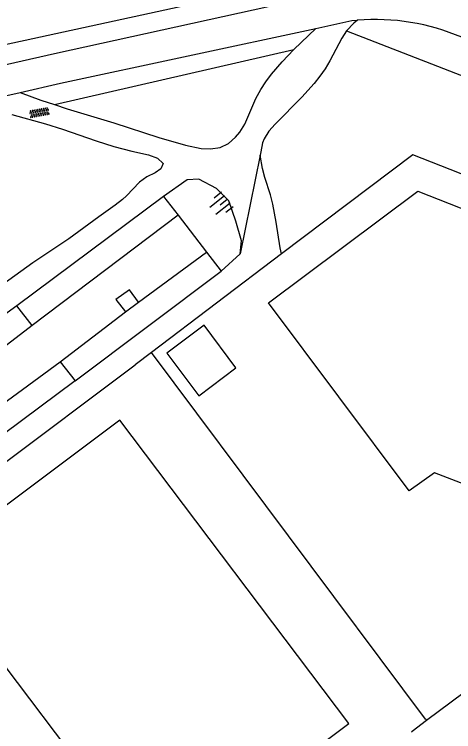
# Model space of a CAD drawing. Extents: x 130998 to 133001, y 398999 to 403002.
# Drawn here: x 131797.4 to 131844.9, y 400493.6 to 400571.1 of the extents above; entities that cross this region are included whole.
import ezdxf

# ---------------------------------------------------------------- set-up
doc = ezdxf.new("R2010")
doc.units = 0
for name, color, linetype in [('gg-afsc-hekwerk', 7, 'Continuous'), ('gg-bbg-hoofdgebouw', 7, 'Continuous'), ('gg-bbg-luifel en loopbrug', 7, 'Continuous'), ('gg-knt-BGT kruinlijn', 7, 'Continuous'), ('gg-knt-bovenkant onderkant talud', 7, 'Continuous'), ('gg-knt-onverhard', 7, 'Continuous'), ('gg-knt-verharding', 7, 'Continuous'), ('gg-kntw-bovenkant insteek waterloop', 7, 'Continuous'), ('gg-kwrk-kunstwerk', 7, 'Continuous'), ('gg-kwrk-uitstroombak niveau min 01', 7, 'Continuous'), ('gt-grn-groengrens', 7, 'Continuous'), ('gt-grn-vlakafsluiter', 7, 'Continuous'), ('gt-symb-overige verharding', 7, 'Continuous'), ('gt-symb-talud symbool', 7, 'Continuous')]:
    doc.layers.add(name, color=color, linetype=linetype)

# ---------------------------------------------------------------- blocks, each defined once
blk = doc.blocks.new('gt0-TALUD_1')
at = {"layer": 'gt-symb-talud symbool'}
for p, q in [((-1, -1), (-1, 0)), ((-0.5, -2), (-0.5, 0)), ((0, -1), (0, 0)), ((0.5, -2), (0.5, 0)), ((1, -1), (1, 0))]:
    blk.add_line(p, q, dxfattribs=at)
blk = doc.blocks.new('gt0-OVH')
at = {"layer": 'gt-symb-overige verharding'}
for points in [[(-0.972, 0.298), (-0.967, 0.308), (-0.965, 0.319), (-0.966, 0.33), (-0.971, 0.34), (-0.978, 0.348), (-0.988, 0.353), (-0.999, 0.355), (-1.01, 0.354), (-1.02, 0.349), (-1.028, 0.342), (-1.033, 0.332), (-1.035, 0.321), (-1.034, 0.31), (-1.029, 0.3), (-1.022, 0.292), (-1.012, 0.287), (-1.001, 0.285), (-0.99, 0.286), (-0.98, 0.291)], [(-0.872, 0.106), (-0.867, 0.116), (-0.865, 0.126), (-0.866, 0.137), (-0.871, 0.147), (-0.878, 0.156), (-0.888, 0.161), (-0.899, 0.163), (-0.91, 0.162), (-0.92, 0.157), (-0.928, 0.15), (-0.933, 0.14), (-0.935, 0.129), (-0.934, 0.118), (-0.929, 0.108), (-0.922, 0.1), (-0.912, 0.095), (-0.901, 0.092), (-0.89, 0.094), (-0.88, 0.098)], [(-0.772, 0.298), (-0.767, 0.308), (-0.765, 0.319), (-0.766, 0.33), (-0.771, 0.34), (-0.778, 0.348), (-0.788, 0.353), (-0.799, 0.355), (-0.81, 0.354), (-0.82, 0.349), (-0.828, 0.342), (-0.833, 0.332), (-0.835, 0.321), (-0.834, 0.31), (-0.829, 0.3), (-0.822, 0.292), (-0.812, 0.287), (-0.801, 0.285), (-0.79, 0.286), (-0.78, 0.291)], [(-0.672, 0.106), (-0.667, 0.116), (-0.665, 0.126), (-0.666, 0.137), (-0.671, 0.147), (-0.678, 0.156), (-0.688, 0.161), (-0.699, 0.163), (-0.71, 0.162), (-0.72, 0.157), (-0.728, 0.15), (-0.733, 0.14), (-0.735, 0.129), (-0.734, 0.118), (-0.729, 0.108), (-0.722, 0.1), (-0.712, 0.095), (-0.701, 0.092), (-0.69, 0.094), (-0.68, 0.098)], [(-0.572, 0.298), (-0.567, 0.308), (-0.565, 0.319), (-0.566, 0.33), (-0.571, 0.34), (-0.578, 0.348), (-0.588, 0.353), (-0.599, 0.355), (-0.61, 0.354), (-0.62, 0.349), (-0.628, 0.342), (-0.633, 0.332), (-0.635, 0.321), (-0.634, 0.31), (-0.629, 0.3), (-0.622, 0.292), (-0.612, 0.287), (-0.601, 0.285), (-0.59, 0.286), (-0.58, 0.291)], [(-0.472, 0.106), (-0.467, 0.116), (-0.465, 0.126), (-0.466, 0.137), (-0.471, 0.147), (-0.478, 0.156), (-0.488, 0.161), (-0.499, 0.163), (-0.51, 0.162), (-0.52, 0.157), (-0.528, 0.15), (-0.533, 0.14), (-0.535, 0.129), (-0.534, 0.118), (-0.529, 0.108), (-0.522, 0.1), (-0.512, 0.095), (-0.501, 0.092), (-0.49, 0.094), (-0.48, 0.098)], [(-0.372, 0.298), (-0.367, 0.308), (-0.365, 0.319), (-0.366, 0.33), (-0.371, 0.34), (-0.378, 0.348), (-0.388, 0.353), (-0.399, 0.355), (-0.41, 0.354), (-0.42, 0.349), (-0.428, 0.342), (-0.433, 0.332), (-0.435, 0.321), (-0.434, 0.31), (-0.429, 0.3), (-0.422, 0.292), (-0.412, 0.287), (-0.401, 0.285), (-0.39, 0.286), (-0.38, 0.291)], [(-0.272, 0.106), (-0.267, 0.116), (-0.265, 0.126), (-0.266, 0.137), (-0.271, 0.147), (-0.278, 0.156), (-0.288, 0.161), (-0.299, 0.163), (-0.31, 0.162), (-0.32, 0.157), (-0.328, 0.15), (-0.333, 0.14), (-0.335, 0.129), (-0.334, 0.118), (-0.329, 0.108), (-0.322, 0.1), (-0.312, 0.095), (-0.301, 0.092), (-0.29, 0.094), (-0.28, 0.098)], [(-0.172, 0.298), (-0.167, 0.308), (-0.165, 0.319), (-0.166, 0.33), (-0.171, 0.34), (-0.178, 0.348), (-0.188, 0.353), (-0.199, 0.355), (-0.21, 0.354), (-0.22, 0.349), (-0.228, 0.342), (-0.233, 0.332), (-0.235, 0.321), (-0.234, 0.31), (-0.229, 0.3), (-0.222, 0.292), (-0.212, 0.287), (-0.201, 0.285), (-0.19, 0.286), (-0.18, 0.291)], [(-0.072, 0.106), (-0.067, 0.116), (-0.065, 0.126), (-0.066, 0.137), (-0.071, 0.147), (-0.078, 0.156), (-0.088, 0.161), (-0.099, 0.163), (-0.11, 0.162), (-0.12, 0.157), (-0.128, 0.15), (-0.133, 0.14), (-0.135, 0.129), (-0.134, 0.118), (-0.129, 0.108), (-0.122, 0.1), (-0.112, 0.095), (-0.101, 0.092), (-0.09, 0.094), (-0.08, 0.098)], [(0.028, 0.298), (0.033, 0.308), (0.035, 0.319), (0.034, 0.33), (0.029, 0.34), (0.022, 0.348), (0.012, 0.353), (0.001, 0.355), (-0.01, 0.354), (-0.02, 0.349), (-0.028, 0.342), (-0.033, 0.332), (-0.035, 0.321), (-0.034, 0.31), (-0.029, 0.3), (-0.022, 0.292), (-0.012, 0.287), (-0.001, 0.285), (0.01, 0.286), (0.02, 0.291)], [(0.128, 0.106), (0.133, 0.116), (0.135, 0.126), (0.134, 0.137), (0.129, 0.147), (0.122, 0.156), (0.112, 0.161), (0.101, 0.163), (0.09, 0.162), (0.08, 0.157), (0.072, 0.15), (0.067, 0.14), (0.065, 0.129), (0.066, 0.118), (0.071, 0.108), (0.078, 0.1), (0.088, 0.095), (0.099, 0.092), (0.11, 0.094), (0.12, 0.098)], [(0.228, 0.298), (0.233, 0.308), (0.235, 0.319), (0.234, 0.33), (0.229, 0.34), (0.222, 0.348), (0.212, 0.353), (0.201, 0.355), (0.19, 0.354), (0.18, 0.349), (0.172, 0.342), (0.167, 0.332), (0.165, 0.321), (0.166, 0.31), (0.171, 0.3), (0.178, 0.292), (0.188, 0.287), (0.199, 0.285), (0.21, 0.286), (0.22, 0.291)], [(0.328, 0.106), (0.333, 0.116), (0.335, 0.126), (0.334, 0.137), (0.329, 0.147), (0.322, 0.156), (0.312, 0.161), (0.301, 0.163), (0.29, 0.162), (0.28, 0.157), (0.272, 0.15), (0.267, 0.14), (0.265, 0.129), (0.266, 0.118), (0.271, 0.108), (0.278, 0.1), (0.288, 0.095), (0.299, 0.092), (0.31, 0.094), (0.32, 0.098)], [(0.428, 0.298), (0.433, 0.308), (0.435, 0.319), (0.434, 0.33), (0.429, 0.34), (0.422, 0.348), (0.412, 0.353), (0.401, 0.355), (0.39, 0.354), (0.38, 0.349), (0.372, 0.342), (0.367, 0.332), (0.365, 0.321), (0.366, 0.31), (0.371, 0.3), (0.378, 0.292), (0.388, 0.287), (0.399, 0.285), (0.41, 0.286), (0.42, 0.291)], [(0.528, 0.106), (0.533, 0.116), (0.535, 0.126), (0.534, 0.137), (0.529, 0.147), (0.522, 0.156), (0.512, 0.161), (0.501, 0.163), (0.49, 0.162), (0.48, 0.157), (0.472, 0.15), (0.467, 0.14), (0.465, 0.129), (0.466, 0.118), (0.471, 0.108), (0.478, 0.1), (0.488, 0.095), (0.499, 0.092), (0.51, 0.094), (0.52, 0.098)], [(0.628, 0.298), (0.633, 0.308), (0.635, 0.319), (0.634, 0.33), (0.629, 0.34), (0.622, 0.348), (0.612, 0.353), (0.601, 0.355), (0.59, 0.354), (0.58, 0.349), (0.572, 0.342), (0.567, 0.332), (0.565, 0.321), (0.566, 0.31), (0.571, 0.3), (0.578, 0.292), (0.588, 0.287), (0.599, 0.285), (0.61, 0.286), (0.62, 0.291)], [(0.728, 0.106), (0.733, 0.116), (0.735, 0.126), (0.734, 0.137), (0.729, 0.147), (0.722, 0.156), (0.712, 0.161), (0.701, 0.163), (0.69, 0.162), (0.68, 0.157), (0.672, 0.15), (0.667, 0.14), (0.665, 0.129), (0.666, 0.118), (0.671, 0.108), (0.678, 0.1), (0.688, 0.095), (0.699, 0.092), (0.71, 0.094), (0.72, 0.098)], [(0.828, 0.298), (0.833, 0.308), (0.835, 0.319), (0.834, 0.33), (0.829, 0.34), (0.822, 0.348), (0.812, 0.353), (0.801, 0.355), (0.79, 0.354), (0.78, 0.349), (0.772, 0.342), (0.767, 0.332), (0.765, 0.321), (0.766, 0.31), (0.771, 0.3), (0.778, 0.292), (0.788, 0.287), (0.799, 0.285), (0.81, 0.286), (0.82, 0.291)], [(0.928, 0.106), (0.933, 0.116), (0.935, 0.126), (0.934, 0.137), (0.929, 0.147), (0.922, 0.156), (0.912, 0.161), (0.901, 0.163), (0.89, 0.162), (0.88, 0.157), (0.872, 0.15), (0.867, 0.14), (0.865, 0.129), (0.866, 0.118), (0.871, 0.108), (0.878, 0.1), (0.888, 0.095), (0.899, 0.092), (0.91, 0.094), (0.92, 0.098)], [(1.028, 0.298), (1.033, 0.308), (1.035, 0.319), (1.034, 0.33), (1.029, 0.34), (1.022, 0.348), (1.012, 0.353), (1.001, 0.355), (0.99, 0.354), (0.98, 0.349), (0.972, 0.342), (0.967, 0.332), (0.965, 0.321), (0.966, 0.31), (0.971, 0.3), (0.978, 0.292), (0.988, 0.287), (0.999, 0.285), (1.01, 0.286), (1.02, 0.291)], [(-0.972, -0.142), (-0.967, -0.132), (-0.965, -0.121), (-0.966, -0.11), (-0.971, -0.1), (-0.978, -0.092), (-0.988, -0.087), (-0.999, -0.085), (-1.01, -0.086), (-1.02, -0.091), (-1.028, -0.098), (-1.033, -0.108), (-1.035, -0.119), (-1.034, -0.13), (-1.029, -0.14), (-1.022, -0.148), (-1.012, -0.153), (-1.001, -0.155), (-0.99, -0.154), (-0.98, -0.149)], [(-0.872, -0.334), (-0.867, -0.324), (-0.865, -0.314), (-0.866, -0.303), (-0.871, -0.293), (-0.878, -0.284), (-0.888, -0.279), (-0.899, -0.277), (-0.91, -0.278), (-0.92, -0.283), (-0.928, -0.29), (-0.933, -0.3), (-0.935, -0.311), (-0.934, -0.322), (-0.929, -0.332), (-0.922, -0.34), (-0.912, -0.345), (-0.901, -0.348), (-0.89, -0.346), (-0.88, -0.342)], [(-0.772, -0.142), (-0.767, -0.132), (-0.765, -0.121), (-0.766, -0.11), (-0.771, -0.1), (-0.778, -0.092), (-0.788, -0.087), (-0.799, -0.085), (-0.81, -0.086), (-0.82, -0.091), (-0.828, -0.098), (-0.833, -0.108), (-0.835, -0.119), (-0.834, -0.13), (-0.829, -0.14), (-0.822, -0.148), (-0.812, -0.153), (-0.801, -0.155), (-0.79, -0.154), (-0.78, -0.149)], [(-0.672, -0.334), (-0.667, -0.324), (-0.665, -0.314), (-0.666, -0.303), (-0.671, -0.293), (-0.678, -0.284), (-0.688, -0.279), (-0.699, -0.277), (-0.71, -0.278), (-0.72, -0.283), (-0.728, -0.29), (-0.733, -0.3), (-0.735, -0.311), (-0.734, -0.322), (-0.729, -0.332), (-0.722, -0.34), (-0.712, -0.345), (-0.701, -0.348), (-0.69, -0.346), (-0.68, -0.342)], [(-0.572, -0.142), (-0.567, -0.132), (-0.565, -0.121), (-0.566, -0.11), (-0.571, -0.1), (-0.578, -0.092), (-0.588, -0.087), (-0.599, -0.085), (-0.61, -0.086), (-0.62, -0.091), (-0.628, -0.098), (-0.633, -0.108), (-0.635, -0.119), (-0.634, -0.13), (-0.629, -0.14), (-0.622, -0.148), (-0.612, -0.153), (-0.601, -0.155), (-0.59, -0.154), (-0.58, -0.149)], [(-0.472, -0.334), (-0.467, -0.324), (-0.465, -0.314), (-0.466, -0.303), (-0.471, -0.293), (-0.478, -0.284), (-0.488, -0.279), (-0.499, -0.277), (-0.51, -0.278), (-0.52, -0.283), (-0.528, -0.29), (-0.533, -0.3), (-0.535, -0.311), (-0.534, -0.322), (-0.529, -0.332), (-0.522, -0.34), (-0.512, -0.345), (-0.501, -0.348), (-0.49, -0.346), (-0.48, -0.342)], [(-0.372, -0.142), (-0.367, -0.132), (-0.365, -0.121), (-0.366, -0.11), (-0.371, -0.1), (-0.378, -0.092), (-0.388, -0.087), (-0.399, -0.085), (-0.41, -0.086), (-0.42, -0.091), (-0.428, -0.098), (-0.433, -0.108), (-0.435, -0.119), (-0.434, -0.13), (-0.429, -0.14), (-0.422, -0.148), (-0.412, -0.153), (-0.401, -0.155), (-0.39, -0.154), (-0.38, -0.149)], [(-0.272, -0.334), (-0.267, -0.324), (-0.265, -0.314), (-0.266, -0.303), (-0.271, -0.293), (-0.278, -0.284), (-0.288, -0.279), (-0.299, -0.277), (-0.31, -0.278), (-0.32, -0.283), (-0.328, -0.29), (-0.333, -0.3), (-0.335, -0.311), (-0.334, -0.322), (-0.329, -0.332), (-0.322, -0.34), (-0.312, -0.345), (-0.301, -0.348), (-0.29, -0.346), (-0.28, -0.342)], [(-0.172, -0.142), (-0.167, -0.132), (-0.165, -0.121), (-0.166, -0.11), (-0.171, -0.1), (-0.178, -0.092), (-0.188, -0.087), (-0.199, -0.085), (-0.21, -0.086), (-0.22, -0.091), (-0.228, -0.098), (-0.233, -0.108), (-0.235, -0.119), (-0.234, -0.13), (-0.229, -0.14), (-0.222, -0.148), (-0.212, -0.153), (-0.201, -0.155), (-0.19, -0.154), (-0.18, -0.149)], [(-0.072, -0.334), (-0.067, -0.324), (-0.065, -0.314), (-0.066, -0.303), (-0.071, -0.293), (-0.078, -0.284), (-0.088, -0.279), (-0.099, -0.277), (-0.11, -0.278), (-0.12, -0.283), (-0.128, -0.29), (-0.133, -0.3), (-0.135, -0.311), (-0.134, -0.322), (-0.129, -0.332), (-0.122, -0.34), (-0.112, -0.345), (-0.101, -0.348), (-0.09, -0.346), (-0.08, -0.342)], [(0.028, -0.142), (0.033, -0.132), (0.035, -0.121), (0.034, -0.11), (0.029, -0.1), (0.022, -0.092), (0.012, -0.087), (0.001, -0.085), (-0.01, -0.086), (-0.02, -0.091), (-0.028, -0.098), (-0.033, -0.108), (-0.035, -0.119), (-0.034, -0.13), (-0.029, -0.14), (-0.022, -0.148), (-0.012, -0.153), (-0.001, -0.155), (0.01, -0.154), (0.02, -0.149)], [(0.128, -0.334), (0.133, -0.324), (0.135, -0.314), (0.134, -0.303), (0.129, -0.293), (0.122, -0.284), (0.112, -0.279), (0.101, -0.277), (0.09, -0.278), (0.08, -0.283), (0.072, -0.29), (0.067, -0.3), (0.065, -0.311), (0.066, -0.322), (0.071, -0.332), (0.078, -0.34), (0.088, -0.345), (0.099, -0.348), (0.11, -0.346), (0.12, -0.342)], [(0.228, -0.142), (0.233, -0.132), (0.235, -0.121), (0.234, -0.11), (0.229, -0.1), (0.222, -0.092), (0.212, -0.087), (0.201, -0.085), (0.19, -0.086), (0.18, -0.091), (0.172, -0.098), (0.167, -0.108), (0.165, -0.119), (0.166, -0.13), (0.171, -0.14), (0.178, -0.148), (0.188, -0.153), (0.199, -0.155), (0.21, -0.154), (0.22, -0.149)], [(0.328, -0.334), (0.333, -0.324), (0.335, -0.314), (0.334, -0.303), (0.329, -0.293), (0.322, -0.284), (0.312, -0.279), (0.301, -0.277), (0.29, -0.278), (0.28, -0.283), (0.272, -0.29), (0.267, -0.3), (0.265, -0.311), (0.266, -0.322), (0.271, -0.332), (0.278, -0.34), (0.288, -0.345), (0.299, -0.348), (0.31, -0.346), (0.32, -0.342)], [(0.428, -0.142), (0.433, -0.132), (0.435, -0.121), (0.434, -0.11), (0.429, -0.1), (0.422, -0.092), (0.412, -0.087), (0.401, -0.085), (0.39, -0.086), (0.38, -0.091), (0.372, -0.098), (0.367, -0.108), (0.365, -0.119), (0.366, -0.13), (0.371, -0.14), (0.378, -0.148), (0.388, -0.153), (0.399, -0.155), (0.41, -0.154), (0.42, -0.149)], [(0.528, -0.334), (0.533, -0.324), (0.535, -0.314), (0.534, -0.303), (0.529, -0.293), (0.522, -0.284), (0.512, -0.279), (0.501, -0.277), (0.49, -0.278), (0.48, -0.283), (0.472, -0.29), (0.467, -0.3), (0.465, -0.311), (0.466, -0.322), (0.471, -0.332), (0.478, -0.34), (0.488, -0.345), (0.499, -0.348), (0.51, -0.346), (0.52, -0.342)], [(0.628, -0.142), (0.633, -0.132), (0.635, -0.121), (0.634, -0.11), (0.629, -0.1), (0.622, -0.092), (0.612, -0.087), (0.601, -0.085), (0.59, -0.086), (0.58, -0.091), (0.572, -0.098), (0.567, -0.108), (0.565, -0.119), (0.566, -0.13), (0.571, -0.14), (0.578, -0.148), (0.588, -0.153), (0.599, -0.155), (0.61, -0.154), (0.62, -0.149)], [(0.728, -0.334), (0.733, -0.324), (0.735, -0.314), (0.734, -0.303), (0.729, -0.293), (0.722, -0.284), (0.712, -0.279), (0.701, -0.277), (0.69, -0.278), (0.68, -0.283), (0.672, -0.29), (0.667, -0.3), (0.665, -0.311), (0.666, -0.322), (0.671, -0.332), (0.678, -0.34), (0.688, -0.345), (0.699, -0.348), (0.71, -0.346), (0.72, -0.342)], [(0.828, -0.142), (0.833, -0.132), (0.835, -0.121), (0.834, -0.11), (0.829, -0.1), (0.822, -0.092), (0.812, -0.087), (0.801, -0.085), (0.79, -0.086), (0.78, -0.091), (0.772, -0.098), (0.767, -0.108), (0.765, -0.119), (0.766, -0.13), (0.771, -0.14), (0.778, -0.148), (0.788, -0.153), (0.799, -0.155), (0.81, -0.154), (0.82, -0.149)], [(0.928, -0.334), (0.933, -0.324), (0.935, -0.314), (0.934, -0.303), (0.929, -0.293), (0.922, -0.284), (0.912, -0.279), (0.901, -0.277), (0.89, -0.278), (0.88, -0.283), (0.872, -0.29), (0.867, -0.3), (0.865, -0.311), (0.866, -0.322), (0.871, -0.332), (0.878, -0.34), (0.888, -0.345), (0.899, -0.348), (0.91, -0.346), (0.92, -0.342)], [(1.028, -0.142), (1.033, -0.132), (1.035, -0.121), (1.034, -0.11), (1.029, -0.1), (1.022, -0.092), (1.012, -0.087), (1.001, -0.085), (0.99, -0.086), (0.98, -0.091), (0.972, -0.098), (0.967, -0.108), (0.965, -0.119), (0.966, -0.13), (0.971, -0.14), (0.978, -0.148), (0.988, -0.153), (0.999, -0.155), (1.01, -0.154), (1.02, -0.149)]]:
    blk.add_lwpolyline(points, close=True, dxfattribs=at)

msp = doc.modelspace()

# ---------------------------------------------------------------- linework, layer by layer
at = {"layer": 'gg-afsc-hekwerk'}
for p, q in [((131826.336, 400545.196), (131812.279, 400534.561)), ((131812.279, 400534.561), (131810.521, 400533.231)), ((131841.871, 400494.935), (131812.279, 400534.561)), ((131780.539, 400510.75), (131810.521, 400533.231)), ((131841.871, 400494.935), (131841.991, 400494.774))]:
    msp.add_line(p, q, dxfattribs=at)
msp.add_lwpolyline([(131911.39, 400528.066), (131840.515, 400555.922), (131826.336, 400545.196)], dxfattribs=at)
at = {"layer": 'gg-bbg-hoofdgebouw'}
for points in [[(131848.609, 400517.794), (131849.14, 400519.138), (131842.84, 400521.538), (131840.122, 400519.593), (131824.93, 400539.898), (131841.049, 400551.973), (131866.134, 400542.114)], [(131812.837, 400478.913), (131833.596, 400494.475), (131808.839, 400527.225), (131788.08, 400511.663), (131812.837, 400478.913)]]:
    msp.add_lwpolyline(points, dxfattribs=at)
at = {"layer": 'gg-bbg-luifel en loopbrug'}
msp.add_lwpolyline([(131813.929, 400534.483), (131817.379, 400529.873), (131821.397, 400532.88), (131817.947, 400537.49), (131813.929, 400534.483)], dxfattribs=at)
at = {"layer": 'gg-knt-BGT kruinlijn'}
msp.add_line((131797.707, 400539.574), (131788.543, 400533.066), dxfattribs=at)
for points in [[(131821.84, 400545.218), (131822.003, 400546.616), (131821.395, 400548.75), (131820.639, 400550.941), (131819.293, 400552.255), (131817.383, 400553.293), (131816.123, 400553.198), (131813.573, 400551.421)], [(131804.005, 400531.476), (131778.964, 400512.847), (131762.764, 400500), (131749.38, 400489.355), (131719.613, 400466.243), (131704.313, 400455.721), (131686.548, 400443.225), (131668.904, 400429.824), (131652.581, 400417.902)]]:
    msp.add_lwpolyline(points, dxfattribs=at)
at = {"layer": 'gg-knt-bovenkant onderkant talud'}
msp.add_line((131815.151, 400549.376), (131818.221, 400545.404), dxfattribs=at)
at = {"layer": 'gg-knt-onverhard'}
for p, q in [((131827.641, 400567.29), (131830.027, 400569.569)), ((131824.025, 400555.861), (131821.84, 400545.218)), ((131824.101, 400556.232), (131824.025, 400555.861))]:
    msp.add_line(p, q, dxfattribs=at)
for points in [[(131834.539, 400570.461), (131834.139, 400570.141), (131833.361, 400569.289)], [(131833.361, 400569.289), (131832.835, 400568.516), (131831.545, 400566.062), (131831.033, 400565.214), (131830.469, 400564.405), (131829.86, 400563.627), (131828.532, 400562.139), (131825.622, 400559.234), (131824.958, 400558.459), (131824.444, 400557.62), (131824.278, 400557.202), (131824.101, 400556.232)], [(131801.8, 400561.333), (131803.148, 400560.889), (131808.186, 400559.367), (131813.067, 400557.786), (131815.943, 400556.949), (131817.65, 400556.601), (131818.663, 400556.537), (131819.69, 400556.703), (131820.582, 400557.146), (131821.36, 400557.81), (131821.821, 400558.365), (131822.347, 400559.225), (131823.535, 400561.98), (131824.074, 400562.973), (131824.628, 400563.807), (131825.236, 400564.608), (131826.397, 400565.972), (131827.641, 400567.29)], [(131798.062, 400562.648), (131800.3, 400561.827), (131801.8, 400561.333)], [(131797.19, 400560.271), (131800.822, 400559.243), (131802.646, 400558.675), (131806.274, 400557.419), (131808.211, 400556.807), (131810.137, 400556.292), (131811.935, 400555.905), (131812.915, 400555.552), (131813.542, 400554.972), (131813.264, 400554.383), (131812.675, 400553.952), (131811.762, 400553.541), (131810.971, 400552.966), (131809.574, 400551.486), (131809.136, 400551.076), (131808.354, 400550.45), (131806.577, 400549.206), (131803.348, 400546.845), (131799.438, 400544.251), (131796.205, 400541.893), (131794.997, 400541.074), (131794.283, 400540.629)]]:
    msp.add_lwpolyline(points, dxfattribs=at)
at = {"layer": 'gg-knt-verharding'}
for p, q in [((131792.718, 400561.443), (131798.062, 400562.648)), ((131819.816, 400543.34), (131821.84, 400545.218)), ((131841.991, 400494.774), (131840.432, 400493.609))]:
    msp.add_line(p, q, dxfattribs=at)
for points in [[(131776.025, 400561.025), (131801.774, 400566.848), (131831.627, 400573.454), (131832.919, 400573.689), (131834.224, 400573.852)], [(131830.027, 400569.569), (131833.92, 400570.406), (131834.539, 400570.461)], [(131798.062, 400562.648), (131802.446, 400563.637), (131830.027, 400569.569)], [(131857.646, 400487.9), (131848.732, 400499.808), (131841.991, 400494.774)]]:
    msp.add_lwpolyline(points, dxfattribs=at)
msp.add_arc((131836.373, 400546.413), 24.118, 67.00251, 94.36185, dxfattribs=at)
at = {"layer": 'gg-kntw-bovenkant insteek waterloop'}
for points in [[(131799.381, 400537.463), (131779.013, 400521.817), (131744.459, 400496.105), (131733.005, 400487.423), (131703.169, 400465.263), (131679.314, 400447.005), (131648.039, 400423.84)], [(131650.971, 400419.826), (131696.402, 400453.967), (131719.074, 400471.261), (131729.023, 400478.699), (131756.8, 400500), (131761.393, 400503.483), (131802.409, 400533.527)]]:
    msp.add_lwpolyline(points, dxfattribs=at)
at = {"layer": 'gg-kwrk-kunstwerk'}
for p, q in [((131813.573, 400551.421), (131797.707, 400539.574)), ((131813.573, 400551.421), (131815.151, 400549.376)), ((131815.151, 400549.376), (131799.381, 400537.463)), ((131810.875, 400539.973), (131818.221, 400545.404)), ((131818.221, 400545.404), (131819.816, 400543.34)), ((131804.005, 400531.476), (131819.816, 400543.34)), ((131799.381, 400537.463), (131797.707, 400539.574)), ((131802.409, 400533.527), (131809.474, 400538.931)), ((131802.409, 400533.527), (131804.005, 400531.476))]:
    msp.add_line(p, q, dxfattribs=at)
at = {"layer": 'gg-kwrk-uitstroombak niveau min 01'}
msp.add_line((131809.474, 400538.931), (131810.875, 400539.973), dxfattribs=at)
msp.add_lwpolyline([(131810.875, 400539.973), (131809.882, 400541.321), (131808.43, 400540.282), (131809.474, 400538.931)], dxfattribs=at)
at = {"layer": 'gt-grn-groengrens'}
for p, q in [((131818.347, 400572.546), (131774.293, 400562.975)), ((131801.8, 400561.333), (131827.641, 400567.29))]:
    msp.add_line(p, q, dxfattribs=at)
for points in [[(131833.361, 400569.289), (131925.086, 400533.668), (132010.651, 400500), (132018.09, 400497.248), (132022.043, 400495.47)], [(131826.336, 400545.196), (131826.164, 400545.869), (131825.752, 400548.613), (131825.583, 400549.602), (131825.381, 400550.582), (131825.124, 400551.572), (131824.513, 400553.467), (131824.257, 400554.444), (131824.025, 400555.861)]]:
    msp.add_lwpolyline(points, dxfattribs=at)
at = {"layer": 'gt-grn-vlakafsluiter'}
msp.add_line((131840.372, 400493.553), (131840.432, 400493.609), dxfattribs=at)

# ---------------------------------------------------------------- block references
at = {"layer": 'gt-symb-overige verharding', "rotation": -169.93119680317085}
msp.add_blockref('gt0-OVH', (131800.148, 400560.47), dxfattribs=at)
at = {"layer": 'gt-symb-talud symbool', "xscale": 0.9999864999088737, "yscale": 0.9999864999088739, "rotation": -51.53705293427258}
msp.add_blockref('gt0-TALUD_1', (131820.462, 400551.114), dxfattribs=at)

doc.saveas('drawing.dxf')
